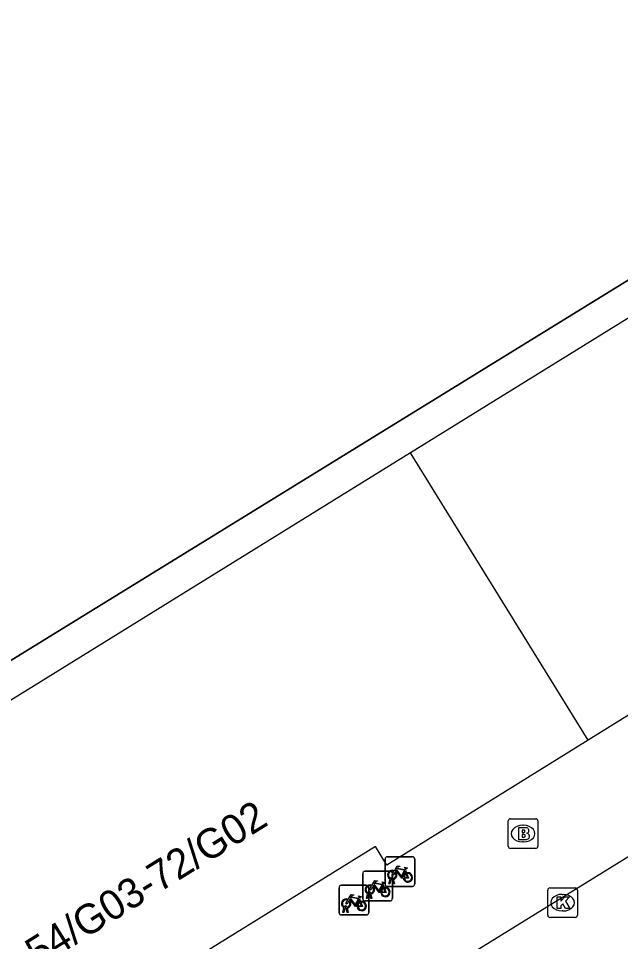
# Model space of a CAD drawing. Extents: x 159040 to 160094, y 381214 to 382518.
# Drawn here: x 159630.65 to 159650.95, y 382296.44 to 382327.55 of the extents above; entities that cross this region are included whole.
import ezdxf

# ---------------------------------------------------------------- set-up
doc = ezdxf.new("R2010")
doc.units = 0
for name, color, linetype in [('IMGEO_Brandkraan', 7, 'Continuous'), ('IMGEO_Fietsenrek', 7, 'Continuous'), ('IMGEO_Groenvoorziening', 7, 'Continuous'), ('IMGEO_Hek', 7, 'Continuous'), ('IMGEO_Kolk', 7, 'Continuous'), ('IMGEO_Pand', 7, 'Continuous'), ('IMGEO_Pand_nummerreeks', 7, 'Continuous'), ('IMGEO_Rijbaan_lokaal_open', 7, 'Continuous')]:
    doc.layers.add(name, color=color, linetype=linetype)

msp = doc.modelspace()

# ---------------------------------------------------------------- linework, layer by layer
at = {"layer": 'IMGEO_Brandkraan'}
for p, q in [((159647.159, 382299.648), (159647.159, 382300.5)), ((159647.234, 382300.574), (159648.086, 382300.574)), ((159648.16, 382300.5), (159648.16, 382299.648)), ((159647.647, 382300.354), (159647.672, 382300.354)), ((159647.67, 382299.794), (159647.645, 382299.794)), ((159648.086, 382299.574), (159647.234, 382299.574))]:
    msp.add_line(p, q, dxfattribs=at)
for points in [[(159647.159, 382299.648), (159647.159, 382300.5)], [(159647.234, 382300.574), (159648.086, 382300.574)], [(159648.16, 382300.5), (159648.16, 382299.648)], [(159647.507, 382300.274), (159647.507, 382299.874), (159647.72, 382299.874)], [(159647.738, 382300.274), (159647.507, 382300.274)], [(159647.686, 382300.193), (159647.632, 382300.193), (159647.632, 382300.117)], [(159647.632, 382300.117), (159647.685, 382300.117)], [(159647.694, 382300.041), (159647.632, 382300.041), (159647.632, 382299.96)], [(159647.632, 382299.96), (159647.694, 382299.96)], [(159648.086, 382299.574), (159647.234, 382299.574)]]:
    msp.add_lwpolyline(points, dxfattribs=at)
for centre, radius, start, end in [((159647.236, 382300.498), 0.0765, 91.552, 178.448), ((159647.236, 382300.498), 0.0765, 91.552, 178.448), ((159648.084, 382300.498), 0.0765, 1.552, 88.448), ((159648.084, 382300.498), 0.0765, 1.552, 88.448), ((159647.687, 382300.155), 0.0379, 267.8285, 90.9355), ((159647.742, 382300.129), 0.145, 59.4692, 91.5367), ((159647.767, 382300.176), 0.0922, 285.5137, 58.1501), ((159647.772, 382299.984), 0.105, 301.3115, 78.989), ((159647.695, 382300), 0.0404, 269.8759, 90.5077), ((159647.726, 382300.125), 0.251, 268.6676, 293.5347), ((159647.236, 382299.65), 0.0765, 181.552, 268.448), ((159647.236, 382299.65), 0.0765, 181.552, 268.448), ((159648.084, 382299.65), 0.0765, 271.552, 358.448), ((159648.084, 382299.65), 0.0765, 271.552, 358.448)]:
    msp.add_arc(centre, radius, start, end, dxfattribs=at)
for centre, major_axis, ratio, start_param, end_param in [((159647.646, 382300.074), (-0.387, 0.002), 0.722429, 4.712389, 7.853982), ((159647.671, 382300.074), (-0.39, 0.002), 0.717154, 1.570796, 4.712389)]:
    msp.add_ellipse(centre, major_axis=major_axis, ratio=ratio, start_param=start_param, end_param=end_param, dxfattribs=at)
at = {"layer": 'IMGEO_Fietsenrek'}
for p, q in [((159643.008, 382298.371), (159643.008, 382299.212)), ((159643.008, 382299.212), (159643.008, 382298.371)), ((159643.083, 382299.296), (159643.924, 382299.296)), ((159643.924, 382299.296), (159643.083, 382299.296)), ((159644.008, 382299.221), (159644.008, 382298.38)), ((159644.008, 382298.38), (159644.008, 382299.221)), ((159643.695, 382298.845), (159643.731, 382298.75)), ((159642.252, 382297.88), (159642.252, 382298.721)), ((159642.252, 382298.721), (159642.252, 382297.88)), ((159642.327, 382298.805), (159643.168, 382298.805)), ((159643.168, 382298.805), (159642.327, 382298.805)), ((159643.135, 382298.38), (159643.174, 382298.54)), ((159643.204, 382298.528), (159643.169, 382298.38)), ((159643.246, 382298.552), (159643.245, 382298.556)), ((159643.252, 382298.73), (159643.252, 382297.889)), ((159643.252, 382297.889), (159643.252, 382298.73)), ((159643.287, 382298.38), (159643.253, 382298.522)), ((159643.277, 382298.563), (159643.278, 382298.556)), ((159643.285, 382298.526), (159643.32, 382298.38)), ((159641.455, 382297.407), (159641.455, 382298.248)), ((159641.455, 382298.248), (159641.455, 382297.407)), ((159641.53, 382298.332), (159642.371, 382298.332)), ((159642.371, 382298.332), (159641.53, 382298.332)), ((159642.455, 382298.257), (159642.455, 382297.416)), ((159642.455, 382297.416), (159642.455, 382298.257)), ((159642.939, 382298.354), (159642.975, 382298.259)), ((159643.933, 382298.296), (159643.092, 382298.296)), ((159643.092, 382298.296), (159643.933, 382298.296)), ((159643.169, 382298.38), (159643.135, 382298.38)), ((159643.32, 382298.38), (159643.287, 382298.38)), ((159642.142, 382297.881), (159642.178, 382297.786)), ((159642.379, 382297.889), (159642.418, 382298.049)), ((159642.413, 382297.889), (159642.379, 382297.889)), ((159642.448, 382298.037), (159642.413, 382297.889)), ((159642.49, 382298.061), (159642.489, 382298.065)), ((159642.531, 382297.889), (159642.497, 382298.031)), ((159642.521, 382298.072), (159642.522, 382298.065)), ((159642.529, 382298.035), (159642.564, 382297.889)), ((159642.564, 382297.889), (159642.531, 382297.889)), ((159641.582, 382297.416), (159641.621, 382297.576)), ((159641.693, 382297.588), (159641.692, 382297.592)), ((159641.724, 382297.599), (159641.725, 382297.592)), ((159643.177, 382297.805), (159642.336, 382297.805)), ((159642.336, 382297.805), (159643.177, 382297.805)), ((159642.38, 382297.332), (159641.539, 382297.332)), ((159641.539, 382297.332), (159642.38, 382297.332)), ((159641.616, 382297.416), (159641.582, 382297.416)), ((159641.651, 382297.564), (159641.616, 382297.416)), ((159641.734, 382297.416), (159641.7, 382297.558)), ((159641.732, 382297.562), (159641.767, 382297.416)), ((159641.767, 382297.416), (159641.734, 382297.416))]:
    msp.add_line(p, q, dxfattribs=at)
for points in [[(159643.321, 382298.822), (159643.416, 382298.986), (159643.502, 382298.972), (159643.504, 382298.963), (159643.448, 382298.952), (159643.421, 382298.907), (159643.677, 382298.866)], [(159643.617, 382298.578), (159643.567, 382298.578), (159643.376, 382298.829), (159643.357, 382298.797)], [(159643.664, 382298.841), (159643.407, 382298.882), (159643.39, 382298.853), (159643.557, 382298.633), (159643.664, 382298.841)], [(159643.712, 382298.743), (159643.682, 382298.82), (159643.573, 382298.602), (159643.616, 382298.602)], [(159643.677, 382298.866), (159643.702, 382298.915), (159643.696, 382298.919), (159643.673, 382298.923), (159643.661, 382298.93), (159643.66, 382298.933), (159643.662, 382298.938), (159643.757, 382298.923), (159643.759, 382298.913), (159643.749, 382298.9), (159643.737, 382298.894), (159643.723, 382298.9), (159643.695, 382298.845)], [(159643.342, 382298.77), (159643.29, 382298.68), (159643.25, 382298.655), (159643.251, 382298.702), (159643.306, 382298.796)], [(159643.646, 382298.602), (159643.766, 382298.601), (159643.722, 382298.715)], [(159643.742, 382298.722), (159643.797, 382298.577), (159643.647, 382298.577)], [(159642.586, 382298.279), (159642.534, 382298.189), (159642.494, 382298.164), (159642.495, 382298.211), (159642.55, 382298.305)], [(159642.565, 382298.331), (159642.66, 382298.495), (159642.746, 382298.481), (159642.748, 382298.472), (159642.692, 382298.461), (159642.665, 382298.416), (159642.921, 382298.375)], [(159642.861, 382298.087), (159642.811, 382298.087), (159642.62, 382298.338), (159642.601, 382298.306)], [(159642.908, 382298.35), (159642.651, 382298.391), (159642.634, 382298.362), (159642.801, 382298.142), (159642.908, 382298.35)], [(159642.956, 382298.252), (159642.926, 382298.329), (159642.817, 382298.111), (159642.86, 382298.111)], [(159642.89, 382298.111), (159643.01, 382298.11), (159642.966, 382298.224)], [(159642.986, 382298.231), (159643.041, 382298.086), (159642.891, 382298.086)], [(159642.921, 382298.375), (159642.946, 382298.424), (159642.94, 382298.428), (159642.917, 382298.432), (159642.905, 382298.439), (159642.904, 382298.442), (159642.906, 382298.447), (159643.001, 382298.432), (159643.003, 382298.422), (159642.993, 382298.409), (159642.981, 382298.403), (159642.967, 382298.409), (159642.939, 382298.354)], [(159641.768, 382297.858), (159641.863, 382298.022), (159641.949, 382298.008), (159641.951, 382297.999), (159641.895, 382297.988), (159641.868, 382297.943), (159642.124, 382297.902)], [(159642.111, 382297.877), (159641.854, 382297.918), (159641.837, 382297.889), (159642.004, 382297.669), (159642.111, 382297.877)], [(159642.124, 382297.902), (159642.149, 382297.951), (159642.143, 382297.955), (159642.12, 382297.959), (159642.108, 382297.966), (159642.107, 382297.969), (159642.109, 382297.974), (159642.204, 382297.959), (159642.206, 382297.949), (159642.196, 382297.936), (159642.184, 382297.93), (159642.17, 382297.936), (159642.142, 382297.881)], [(159641.789, 382297.806), (159641.737, 382297.716), (159641.697, 382297.691), (159641.698, 382297.738), (159641.753, 382297.832)], [(159642.064, 382297.614), (159642.014, 382297.614), (159641.823, 382297.865), (159641.804, 382297.833)], [(159642.159, 382297.779), (159642.129, 382297.856), (159642.02, 382297.638), (159642.063, 382297.638)], [(159642.093, 382297.638), (159642.213, 382297.637), (159642.169, 382297.751)], [(159642.189, 382297.758), (159642.244, 382297.613), (159642.094, 382297.613)]]:
    msp.add_lwpolyline(points, dxfattribs=at)
for centre, radius, start, end in [((159643.086, 382299.218), 0.0779, 92.4484, 184.2845), ((159643.086, 382299.218), 0.0779, 92.4484, 184.2845), ((159643.93, 382299.218), 0.0779, 2.4484, 94.2845), ((159643.93, 382299.218), 0.0779, 2.4484, 94.2845), ((159643.248, 382298.681), 0.159, 62.6766, 242.1369), ((159642.33, 382298.727), 0.0779, 92.4484, 184.2845), ((159642.33, 382298.727), 0.0779, 92.4484, 184.2845), ((159643.248, 382298.681), 0.129, 63.3192, 238.903), ((159643.174, 382298.727), 0.0779, 2.4484, 94.2845), ((159643.174, 382298.727), 0.0779, 2.4484, 94.2845), ((159643.228, 382298.552), 0.0499, 12.8025, 158.6934), ((159643.248, 382298.681), 0.159, 253.9967, 271.7867), ((159643.228, 382298.552), 0.0174, 12.8025, 163.4502), ((159643.248, 382298.681), 0.129, 253.415, 269.0204), ((159643.248, 382298.681), 0.129, 283.6043, 43.4302), ((159643.248, 382298.681), 0.159, 283.5766, 46.6042), ((159643.775, 382298.597), 0.159, 113.3408, 178.3217), ((159643.775, 382298.597), 0.159, 187.0065, 105.7708), ((159643.775, 382298.597), 0.129, 113.923, 177.9556), ((159643.775, 382298.597), 0.129, 188.6715, 104.5883), ((159641.533, 382298.254), 0.0779, 92.4484, 184.2845), ((159641.533, 382298.254), 0.0779, 92.4484, 184.2845), ((159642.492, 382298.19), 0.159, 62.6766, 242.1369), ((159642.492, 382298.19), 0.129, 63.3192, 238.903), ((159642.377, 382298.254), 0.0779, 2.4484, 94.2845), ((159642.377, 382298.254), 0.0779, 2.4484, 94.2845), ((159642.492, 382298.19), 0.129, 283.6043, 43.4302), ((159642.492, 382298.19), 0.159, 283.5766, 46.6042), ((159643.019, 382298.106), 0.159, 113.3408, 178.3217), ((159643.019, 382298.106), 0.159, 187.0065, 105.7708), ((159643.019, 382298.106), 0.129, 113.923, 177.9556), ((159643.019, 382298.106), 0.129, 188.6715, 104.5883), ((159643.086, 382298.374), 0.0779, 182.4484, 274.2845), ((159643.086, 382298.374), 0.0779, 182.4484, 274.2845), ((159643.93, 382298.374), 0.0779, 272.4484, 4.2845), ((159643.93, 382298.374), 0.0779, 272.4484, 4.2845), ((159642.33, 382297.883), 0.0779, 182.4484, 274.2845), ((159642.33, 382297.883), 0.0779, 182.4484, 274.2845), ((159642.472, 382298.061), 0.0499, 12.8025, 158.6934), ((159642.492, 382298.19), 0.159, 253.9967, 271.7867), ((159642.472, 382298.061), 0.0174, 12.8025, 163.4502), ((159642.492, 382298.19), 0.129, 253.415, 269.0204), ((159643.174, 382297.883), 0.0779, 272.4484, 4.2845), ((159643.174, 382297.883), 0.0779, 272.4484, 4.2845), ((159641.695, 382297.717), 0.159, 62.6766, 242.1369), ((159641.695, 382297.717), 0.129, 63.3192, 238.903), ((159641.675, 382297.588), 0.0499, 12.8025, 158.6934), ((159641.675, 382297.588), 0.0174, 12.8025, 163.4502), ((159641.695, 382297.717), 0.129, 253.415, 269.0204), ((159641.695, 382297.717), 0.129, 283.6043, 43.4302), ((159641.695, 382297.717), 0.159, 283.5766, 46.6042), ((159642.222, 382297.633), 0.159, 113.3408, 178.3217), ((159642.222, 382297.633), 0.159, 187.0065, 105.7708), ((159642.222, 382297.633), 0.129, 113.923, 177.9556), ((159642.222, 382297.633), 0.129, 188.6715, 104.5883), ((159641.533, 382297.41), 0.0779, 182.4484, 274.2845), ((159641.533, 382297.41), 0.0779, 182.4484, 274.2845), ((159641.695, 382297.717), 0.159, 253.9967, 271.7867), ((159642.377, 382297.41), 0.0779, 272.4484, 4.2845), ((159642.377, 382297.41), 0.0779, 272.4484, 4.2845)]:
    msp.add_arc(centre, radius, start, end, dxfattribs=at)
at = {"layer": 'IMGEO_Groenvoorziening'}
msp.add_lwpolyline([(159620.544, 382299.858), (159665.52, 382327.548), (159666.013, 382326.601)], dxfattribs=at)
at = {"layer": 'IMGEO_Hek'}
msp.add_lwpolyline([(159666.013, 382326.601), (159665.52, 382327.548), (159620.544, 382299.858)], dxfattribs=at)
at = {"layer": 'IMGEO_Kolk'}
for p, q in [((159648.568, 382298.247), (159649.42, 382298.247)), ((159648.493, 382297.321), (159648.493, 382298.173)), ((159648.981, 382298.027), (159649.006, 382298.027)), ((159649.494, 382298.173), (159649.494, 382297.321)), ((159649.004, 382297.467), (159648.979, 382297.467)), ((159649.42, 382297.247), (159648.568, 382297.247))]:
    msp.add_line(p, q, dxfattribs=at)
for points in [[(159648.568, 382298.247), (159649.42, 382298.247)], [(159648.493, 382297.321), (159648.493, 382298.173)], [(159648.814, 382297.947), (159648.937, 382297.947), (159648.937, 382297.796), (159649.067, 382297.947), (159649.231, 382297.947), (159649.085, 382297.796), (159649.238, 382297.547), (159649.086, 382297.547), (159649.001, 382297.711), (159648.937, 382297.644), (159648.937, 382297.547), (159648.814, 382297.547), (159648.814, 382297.947)], [(159649.494, 382298.173), (159649.494, 382297.321)], [(159649.42, 382297.247), (159648.568, 382297.247)]]:
    msp.add_lwpolyline(points, dxfattribs=at)
for centre, start, end in [((159648.57, 382298.171), 91.552, 178.448), ((159648.57, 382298.171), 91.552, 178.448), ((159649.418, 382298.171), 1.552, 88.448), ((159649.418, 382298.171), 1.552, 88.448), ((159648.57, 382297.323), 181.552, 268.448), ((159648.57, 382297.323), 181.552, 268.448), ((159649.418, 382297.323), 271.552, 358.448), ((159649.418, 382297.323), 271.552, 358.448)]:
    msp.add_arc(centre, 0.0765, start, end, dxfattribs=at)
for centre, major_axis, ratio, start_param, end_param in [((159648.98, 382297.747), (-0.387, 0.002), 0.722429, 4.712389, 7.853982), ((159649.005, 382297.747), (-0.39, 0.002), 0.717154, 1.570796, 4.712389)]:
    msp.add_ellipse(centre, major_axis=major_axis, ratio=ratio, start_param=start_param, end_param=end_param, dxfattribs=at)
at = {"layer": 'IMGEO_Pand'}
for points in [[(159666.013, 382326.601), (159643.868, 382312.909)], [(159672.097, 382317.028), (159665.298, 382312.81), (159664.915, 382313.429), (159656.259, 382308.059), (159656.643, 382307.441), (159649.853, 382303.229)], [(159643.868, 382312.909), (159621.538, 382299.102), (159622.203, 382298.027)], [(159649.853, 382303.229), (159643.868, 382312.909)], [(159649.853, 382303.229), (159643.063, 382299.016), (159642.68, 382299.635), (159634.024, 382294.265), (159634.403, 382293.656), (159627.637, 382289.459), (159626.775, 382290.849), (159626.632, 382290.76), (159625.996, 382291.787)]]:
    msp.add_lwpolyline(points, dxfattribs=at)
at = {"layer": 'IMGEO_Rijbaan_lokaal_open'}
msp.add_lwpolyline([(159640.109, 382292.447), (159645.786, 382295.951), (159658.31, 382303.682), (159663.763, 382307.043)], dxfattribs=at)

# ---------------------------------------------------------------- texts
at = {"layer": 'IMGEO_Pand_nummerreeks'}
msp.add_text('54/G03-72/G02', height=1, rotation=31.8146, dxfattribs=at).set_placement((159631.286, 382295.532))

doc.saveas('drawing.dxf')
